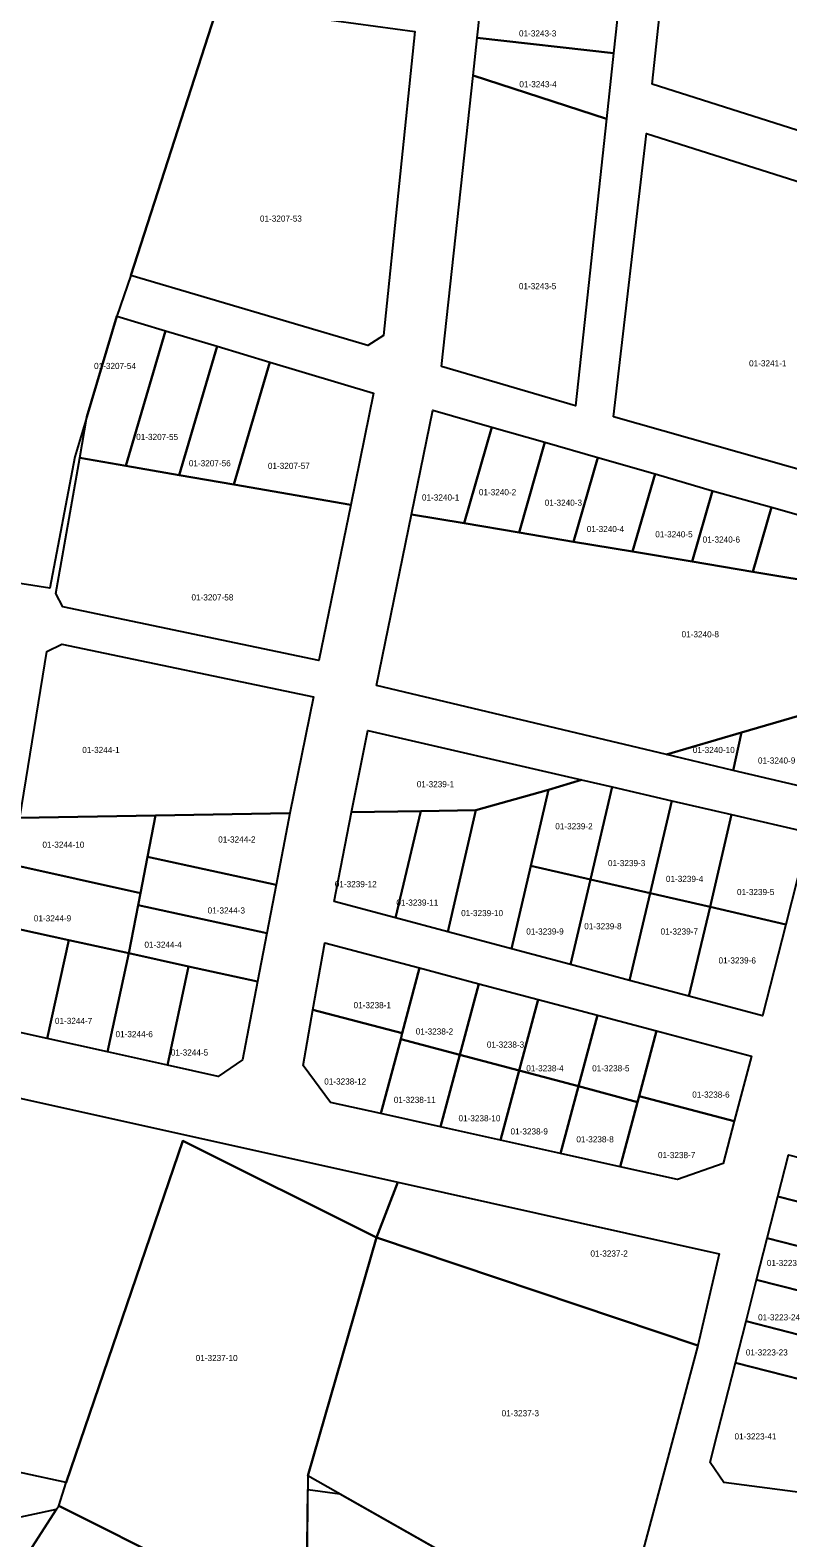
# Model space of a CAD drawing. Extents: x 419396 to 421519, y 4453567 to 4456767.
# Drawn here: x 420659 to 420782.6, y 4454058.3 to 4454304 of the extents above; entities that cross this region are included whole.
import ezdxf

# ---------------------------------------------------------------- set-up
doc = ezdxf.new("R2010")
doc.units = 0
doc.layers.add('0_KADASTRO', color=7, linetype='Continuous')

msp = doc.modelspace()

# ---------------------------------------------------------------- linework, layer by layer
at = {"layer": '0_KADASTRO'}
for points in [[(420760.42, 4454295.25), (420766.53, 4454352.09), (420860.16, 4454327.91), (420861.03, 4454322.83), (420850.45, 4454305.8), (420831.03, 4454272.79)], [(420731.89, 4454302.79), (420732.74, 4454310.75), (420744.07, 4454309.5), (420755.01, 4454308.29), (420754.14, 4454300.27)], [(420675.4, 4454264.02), (420689.62, 4454308.17), (420721.69, 4454303.81), (420716.6, 4454254.26), (420714.06, 4454252.64)], [(420731.22, 4454296.62), (420731.89, 4454302.79), (420754.14, 4454300.27), (420753, 4454289.57)], [(420726.08, 4454249.19), (420731.22, 4454296.62), (420753, 4454289.57), (420747.91, 4454242.8)], [(420754.13, 4454241.02), (420759.48, 4454287.21), (420809.11, 4454271.5), (420799.12, 4454228.26)], [(420667.08, 4454234.33), (420668.19, 4454241.03), (420673.12, 4454257.44), (420681.06, 4454255.04), (420674.58, 4454233.02)], [(420674.58, 4454233.02), (420681.06, 4454255.04), (420689.45, 4454252.53), (420683.27, 4454231.51)], [(420683.27, 4454231.51), (420689.45, 4454252.53), (420698.08, 4454249.94), (420692.19, 4454229.97)], [(420692.19, 4454229.97), (420698.08, 4454249.94), (420714.99, 4454244.87), (420711.27, 4454226.66)], [(420721.15, 4454225.1), (420724.63, 4454242.08), (420734.25, 4454239.33), (420729.75, 4454223.66)], [(420729.75, 4454223.66), (420734.25, 4454239.33), (420742.91, 4454236.85), (420738.72, 4454222.16)], [(420738.72, 4454222.16), (420742.91, 4454236.85), (420751.57, 4454234.38), (420747.6, 4454220.62)], [(420663.16, 4454212.21), (420667.08, 4454234.33), (420674.58, 4454233.02), (420683.27, 4454231.51), (420692.19, 4454229.97), (420711.27, 4454226.66), (420706.06, 4454201.26), (420664.3, 4454210.03)], [(420747.6, 4454220.62), (420751.57, 4454234.38), (420760.89, 4454231.72), (420757.23, 4454219.06)], [(420757.23, 4454219.06), (420760.89, 4454231.72), (420770.27, 4454228.95), (420766.93, 4454217.43)], [(420766.93, 4454217.43), (420770.27, 4454228.95), (420779.9, 4454226.28), (420776.86, 4454215.76)], [(420715.45, 4454197.19), (420721.15, 4454225.1), (420729.75, 4454223.66), (420738.72, 4454222.16), (420747.6, 4454220.62), (420757.23, 4454219.06), (420766.93, 4454217.43), (420776.86, 4454215.76), (420802.71, 4454211.43), (420795.31, 4454195.49), (420775.01, 4454189.55), (420762.78, 4454185.96)], [(420776.86, 4454215.76), (420779.9, 4454226.28), (420806.07, 4454218.83), (420802.71, 4454211.43)], [(420657.3, 4454175.66), (420661.66, 4454202.73), (420664.1, 4454203.94), (420705.16, 4454195.35), (420701.33, 4454176.38), (420679.43, 4454175.99)], [(420773.65, 4454183.37), (420775.01, 4454189.55), (420795.31, 4454195.49), (420788.25, 4454179.91)], [(420711.38, 4454176.54), (420714.02, 4454189.85), (420748.89, 4454181.82), (420743.53, 4454180.22), (420731.67, 4454176.88), (420722.69, 4454176.72)], [(420762.78, 4454185.96), (420775.01, 4454189.55), (420773.65, 4454183.37)], [(420740.63, 4454167.82), (420743.53, 4454180.22), (420748.89, 4454181.82), (420753.91, 4454180.68), (420750.38, 4454165.58)], [(420750.38, 4454165.58), (420753.91, 4454180.68), (420763.65, 4454178.42), (420760.12, 4454163.34)], [(420727.11, 4454157.04), (420731.67, 4454176.88), (420743.53, 4454180.22), (420740.63, 4454167.82), (420737.46, 4454154.28)], [(420760.12, 4454163.34), (420763.65, 4454178.42), (420773.39, 4454176.18), (420769.87, 4454161.11)], [(420655.99, 4454168.04), (420657.3, 4454175.66), (420679.43, 4454175.99), (420678.11, 4454169.27), (420676.95, 4454163.38)], [(420678.11, 4454169.27), (420679.43, 4454175.99), (420701.33, 4454176.38), (420699.08, 4454164.69)], [(420708.54, 4454161.99), (420711.38, 4454176.54), (420722.69, 4454176.72), (420718.58, 4454159.31)], [(420718.58, 4454159.31), (420722.69, 4454176.72), (420731.67, 4454176.88), (420727.11, 4454157.04)], [(420769.87, 4454161.11), (420773.39, 4454176.18), (420786.06, 4454173.26), (420782.21, 4454158.25)], [(420654.42, 4454158.06), (420655.99, 4454168.04), (420676.95, 4454163.38), (420676.57, 4454161.42), (420675.03, 4454153.56), (420665.26, 4454155.69)], [(420676.57, 4454161.42), (420676.95, 4454163.38), (420678.11, 4454169.27), (420699.08, 4454164.69), (420697.56, 4454156.83)], [(420737.46, 4454154.28), (420740.63, 4454167.82), (420750.38, 4454165.58), (420747.09, 4454151.72)], [(420747.09, 4454151.72), (420750.38, 4454165.58), (420760.12, 4454163.34), (420756.73, 4454149.14)], [(420756.73, 4454149.14), (420760.12, 4454163.34), (420769.87, 4454161.11), (420766.42, 4454146.56)], [(420675.03, 4454153.56), (420676.57, 4454161.42), (420697.56, 4454156.83), (420696.04, 4454148.97), (420684.8, 4454151.42)], [(420766.42, 4454146.56), (420769.87, 4454161.11), (420782.21, 4454158.25), (420778.42, 4454143.36)], [(420651.85, 4454141.86), (420654.42, 4454158.06), (420665.26, 4454155.69), (420661.76, 4454139.66)], [(420661.76, 4454139.66), (420665.26, 4454155.69), (420675.03, 4454153.56), (420671.55, 4454137.5)], [(420671.55, 4454137.5), (420675.03, 4454153.56), (420684.8, 4454151.42), (420681.35, 4454135.32)], [(420705.09, 4454144.33), (420707.02, 4454155.26), (420722.49, 4454151.16), (420719.66, 4454140.53)], [(420681.35, 4454135.32), (420684.8, 4454151.42), (420696.04, 4454148.97), (420693.58, 4454136.2), (420689.65, 4454133.49)], [(420719.4, 4454139.56), (420719.66, 4454140.53), (420722.49, 4454151.16), (420732.16, 4454148.6), (420729.07, 4454137)], [(420729.07, 4454137), (420732.16, 4454148.6), (420741.82, 4454146.03), (420738.73, 4454134.44)], [(420738.73, 4454134.44), (420741.82, 4454146.03), (420751.48, 4454143.46), (420748.39, 4454131.87)], [(420580.6, 4454085.56), (420591.42, 4454144.45), (420591.44, 4454144.54), (420718.92, 4454116.22), (420715.45, 4454107.25), (420683.84, 4454122.99), (420664.83, 4454067.26)], [(420703.48, 4454135.28), (420705.09, 4454144.33), (420719.66, 4454140.53), (420719.4, 4454139.56), (420716.18, 4454127.41), (420707.93, 4454129.22)], [(420748.39, 4454131.87), (420751.48, 4454143.46), (420761.14, 4454140.9), (420758.29, 4454130.27), (420758.05, 4454129.3)], [(420716.18, 4454127.41), (420719.4, 4454139.56), (420729.07, 4454137), (420725.92, 4454125.24)], [(420758.29, 4454130.27), (420761.14, 4454140.9), (420776.6, 4454136.8), (420773.79, 4454126.17)], [(420725.92, 4454125.24), (420729.07, 4454137), (420738.73, 4454134.44), (420735.68, 4454123.07)], [(420735.68, 4454123.07), (420738.73, 4454134.44), (420748.39, 4454131.87), (420745.47, 4454120.91)], [(420745.47, 4454120.91), (420748.39, 4454131.87), (420758.05, 4454129.3), (420755.23, 4454118.75)], [(420755.23, 4454118.75), (420758.05, 4454129.3), (420758.29, 4454130.27), (420773.79, 4454126.17), (420771.98, 4454119.28), (420764.54, 4454116.68)], [(420663.62, 4454063.46), (420664.83, 4454067.26), (420683.84, 4454122.99), (420715.45, 4454107.25), (420704.28, 4454068.39), (420704, 4454043.27)], [(420780.91, 4454113.9), (420782.64, 4454120.68), (420801.66, 4454115.83), (420800.39, 4454111), (420799.88, 4454109.06)], [(420715.45, 4454107.25), (420718.92, 4454116.22), (420771.34, 4454104.58), (420767.87, 4454089.63)], [(420779.18, 4454107.12), (420780.91, 4454113.9), (420799.88, 4454109.06), (420798.6, 4454104.23), (420798.1, 4454102.29)], [(420704.28, 4454068.39), (420715.45, 4454107.25), (420767.87, 4454089.63), (420762.99, 4454071.3), (420754.6, 4454040.12), (420753.58, 4454040.43)], [(420777.45, 4454100.33), (420779.18, 4454107.12), (420798.1, 4454102.29), (420796.82, 4454097.46), (420796.32, 4454095.52)], [(420775.73, 4454093.56), (420777.45, 4454100.33), (420796.32, 4454095.52), (420795.04, 4454090.69), (420794.54, 4454088.75)], [(420774, 4454086.77), (420775.73, 4454093.56), (420794.54, 4454088.75), (420793.27, 4454083.93), (420792.77, 4454081.99)], [(420769.87, 4454070.56), (420770.54, 4454073.21), (420772.27, 4454079.99), (420774, 4454086.77), (420792.77, 4454081.99), (420791.49, 4454077.16), (420790.98, 4454075.22), (420789.71, 4454070.39), (420789.2, 4454068.46), (420788.33, 4454065.14), (420772.09, 4454067.28)], [(420609.1, 4454066.36), (420611.35, 4454068.65), (420650.32, 4454060.18), (420663.26, 4454062.91), (420643.02, 4454031.61), (420619.22, 4454036.28), (420615.88, 4454037.38)], [(420698.32, 4454019.44), (420704, 4454043.27), (420704.25, 4454066.12), (420709.5, 4454065.43), (420747.53, 4454043.86), (420737.21, 4454003.58), (420720.33, 4454007.91), (420704.82, 4454016.01)], [(420636.09, 4454020.83), (420643.02, 4454031.61), (420663.26, 4454062.91), (420663.62, 4454063.46), (420704, 4454043.27), (420698.32, 4454019.44), (420704.82, 4454016.01), (420694.96, 4453982.8), (420689.83, 4453967.08), (420686.45, 4453965.51), (420680.38, 4453976.53), (420661.13, 4453993.9), (420644.03, 4454012.28), (420640.6, 4454015.97)]]:
    msp.add_lwpolyline(points, close=True, dxfattribs=at)
msp.add_lwpolyline([(420689.62, 4454308.17), (420675.4, 4454264.02), (420673.12, 4454257.44), (420668.19, 4454241.03), (420666.22, 4454234.48), (420662.18, 4454213.07), (420622.22, 4454219.35), (420598.46, 4454225.8), (420581.24, 4454230.44), (420582.01, 4454235.55), (420583.38, 4454244.17), (420584.04, 4454247.6), (420585.04, 4454252.95), (420586.63, 4454261.31), (420587.98, 4454269.11), (420588.16, 4454270.47), (420589.05, 4454276.94), (420589.38, 4454279.23), (420589.82, 4454282.21), (420590.79, 4454287.91), (420592.27, 4454296.41), (420593.12, 4454300.52), (420593.18, 4454300.75), (420594.34, 4454306.87)], dxfattribs=at)

# ---------------------------------------------------------------- texts
for s, p in [('01-3243-3', (420738.7, 4454303.01)), ('01-3243-4', (420738.76, 4454294.73)), ('01-3207-53', (420696.44, 4454272.82)), ('01-3243-5', (420738.68, 4454261.81)), ('01-3207-54', (420669.38, 4454248.8)), ('01-3241-1', (420776.23, 4454249.23)), ('01-3207-55', (420676.25, 4454237.23)), ('01-3207-56', (420684.84, 4454232.94)), ('01-3207-57', (420697.73, 4454232.51)), ('01-3240-1', (420722.87, 4454227.36)), ('01-3240-2', (420732.15, 4454228.22)), ('01-3240-3', (420742.89, 4454226.51)), ('01-3240-4', (420749.76, 4454222.22)), ('01-3240-5', (420760.93, 4454221.36)), ('01-3240-6', (420768.66, 4454220.5)), ('01-3207-58', (420685.27, 4454211.07)), ('01-3240-8', (420765.22, 4454205.06)), ('01-3244-1', (420667.46, 4454186.2)), ('01-3240-10', (420767.05, 4454186.2)), ('01-3240-9', (420777.68, 4454184.48)), ('01-3239-1', (420722.02, 4454180.62)), ('01-3239-2', (420744.62, 4454173.76)), ('01-3244-10', (420660.96, 4454170.76)), ('01-3244-2', (420689.63, 4454171.61)), ('01-3239-3', (420753.21, 4454167.76)), ('01-3239-4', (420762.66, 4454165.18)), ('01-3239-12', (420708.65, 4454164.33)), ('01-3239-5', (420774.26, 4454163.04)), ('01-3244-3', (420687.91, 4454160.04)), ('01-3239-11', (420718.7, 4454161.32)), ('01-3244-9', (420659.56, 4454158.75)), ('01-3239-10', (420729.26, 4454159.61)), ('01-3239-8', (420749.34, 4454157.46)), ('01-3239-9', (420739.89, 4454156.61)), ('01-3239-7', (420761.8, 4454156.61)), ('01-3244-4', (420677.6, 4454154.46)), ('01-3239-6', (420771.25, 4454151.89)), ('01-3238-1', (420711.72, 4454144.6)), ('01-3244-7', (420663, 4454142.03)), ('01-3238-2', (420721.86, 4454140.31)), ('01-3244-6', (420672.88, 4454139.88)), ('01-3238-3', (420733.45, 4454138.17)), ('01-3244-5', (420681.9, 4454136.88)), ('01-3238-4', (420739.89, 4454134.31)), ('01-3238-5', (420750.63, 4454134.31)), ('01-3238-12', (420706.93, 4454132.16)), ('01-3238-11', (420718.27, 4454129.16)), ('01-3238-6', (420766.96, 4454130.02)), ('01-3238-10', (420728.83, 4454126.16)), ('01-3238-9', (420737.32, 4454124.02)), ('01-3238-8', (420748.06, 4454122.73)), ('01-3238-7', (420761.37, 4454120.16)), ('01-3237-2', (420750.35, 4454104.11)), ('01-3223-25', (420779.13, 4454102.57)), ('01-3223-24', (420777.7, 4454093.71)), ('01-3237-10', (420685.96, 4454087.08)), ('01-3223-23', (420775.7, 4454087.99)), ('01-3237-3', (420735.87, 4454078.08)), ('01-3223-41', (420773.86, 4454074.3))]:
    msp.add_text(s, height=1, dxfattribs=at).set_placement(p)

doc.saveas('drawing.dxf')
